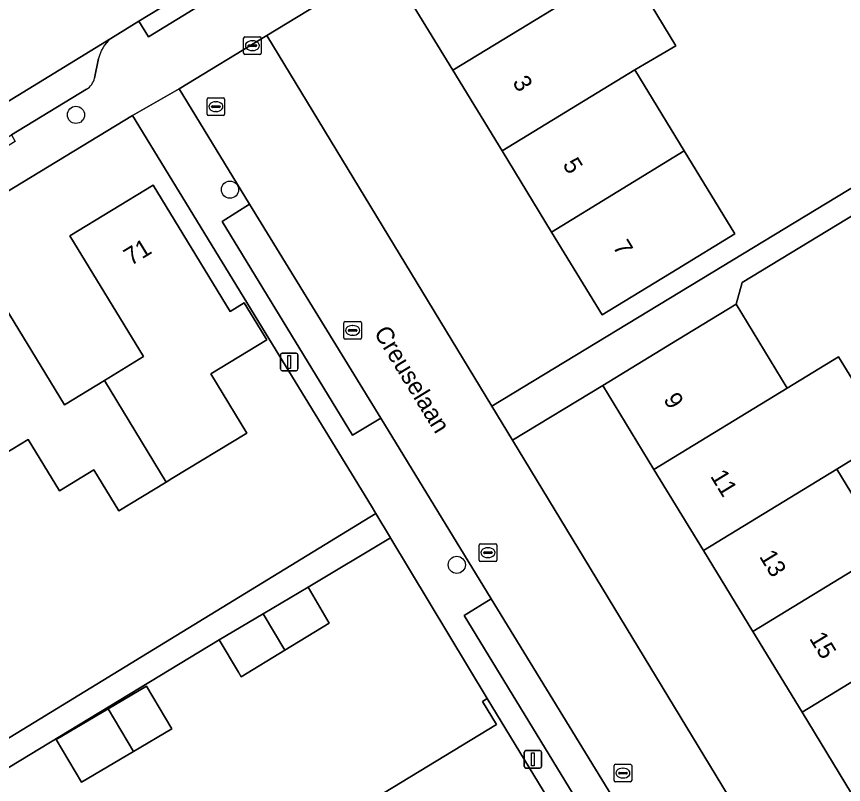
# Model space of a CAD drawing. Extents: x 157767 to 159172, y 387839 to 389425.
# Drawn here: x 158292.28 to 158339.4, y 388325.64 to 388369.44 of the extents above; entities that cross this region are included whole.
import ezdxf

# ---------------------------------------------------------------- set-up
doc = ezdxf.new("R2010")
doc.units = 0
for name, color, linetype in [('IMGEO_Boom', 7, 'Continuous'), ('IMGEO_Brandkraan', 7, 'Continuous'), ('IMGEO_Erf', 7, 'Continuous'), ('IMGEO_Kolk', 7, 'Continuous'), ('IMGEO_Lichtmast', 7, 'Continuous'), ('IMGEO_Muur', 7, 'Continuous'), ('IMGEO_Openbare_ruimte_label', 7, 'Continuous'), ('IMGEO_Pand', 7, 'Continuous'), ('IMGEO_Pand_nummerreeks', 7, 'Continuous'), ('IMGEO_Parkeervlak_open', 7, 'Continuous'), ('IMGEO_Rijbaan_lokaal_open', 7, 'Continuous'), ('IMGEO_Voetpad_open', 7, 'Continuous')]:
    doc.layers.add(name, color=color, linetype=linetype)

msp = doc.modelspace()

# ---------------------------------------------------------------- linework, layer by layer
at = {"layer": 'IMGEO_Boom'}
for centre in [(158295.663, 388363.826), (158304.439, 388359.565), (158317.365, 388338.17)]:
    msp.add_circle(centre, 0.489, dxfattribs=at)
at = {"layer": 'IMGEO_Brandkraan'}
for p, q in [((158305.218, 388367.35), (158305.218, 388368.202)), ((158305.293, 388368.276), (158306.145, 388368.276)), ((158305.706, 388368.056), (158305.731, 388368.056)), ((158306.219, 388368.202), (158306.219, 388367.35)), ((158305.477, 388367.77), (158305.477, 388367.782)), ((158305.915, 388367.733), (158305.517, 388367.733)), ((158305.52, 388367.819), (158305.918, 388367.819)), ((158305.729, 388367.496), (158305.704, 388367.496)), ((158305.961, 388367.782), (158305.961, 388367.77)), ((158306.145, 388367.276), (158305.293, 388367.276))]:
    msp.add_line(p, q, dxfattribs=at)
for points in [[(158305.218, 388367.35), (158305.218, 388368.202)], [(158305.293, 388368.276), (158306.145, 388368.276)], [(158306.219, 388368.202), (158306.219, 388367.35)], [(158306.145, 388367.276), (158305.293, 388367.276)]]:
    msp.add_lwpolyline(points, dxfattribs=at)
for centre, radius, start, end in [((158305.295, 388368.2), 0.0765, 91.552, 178.448), ((158305.295, 388368.2), 0.0765, 91.552, 178.448), ((158306.143, 388368.2), 0.0765, 1.552, 88.448), ((158306.143, 388368.2), 0.0765, 1.552, 88.448), ((158305.517, 388367.779), 0.0403, 85.8775, 175.7526), ((158305.514, 388367.769), 0.0366, 178.938, 274.7102), ((158305.918, 388367.776), 0.043, 264.8664, 352.4533), ((158305.922, 388367.781), 0.0386, 1.7309, 96.639), ((158305.295, 388367.352), 0.0765, 181.552, 268.448), ((158305.295, 388367.352), 0.0765, 181.552, 268.448), ((158306.143, 388367.352), 0.0765, 271.552, 358.448), ((158306.143, 388367.352), 0.0765, 271.552, 358.448)]:
    msp.add_arc(centre, radius, start, end, dxfattribs=at)
for centre, major_axis, ratio, start_param, end_param in [((158305.705, 388367.776), (-0.387, 0.002), 0.722429, 4.712389, 7.853982), ((158305.73, 388367.776), (-0.39, 0.002), 0.717154, 1.570796, 4.712389)]:
    msp.add_ellipse(centre, major_axis=major_axis, ratio=ratio, start_param=start_param, end_param=end_param, dxfattribs=at)
at = {"layer": 'IMGEO_Erf'}
for points in [[(158356.32, 388398.614), (158334.316, 388385.242), (158335.115, 388383.927), (158337.418, 388385.333), (158338.981, 388382.775), (158336.678, 388381.369), (158339.204, 388377.133), (158337.942, 388376.369), (158335.39, 388380.583), (158333.087, 388379.177), (158331.524, 388381.735), (158333.827, 388383.141), (158332.993, 388384.438), (158306.538, 388368.361), (158319.356, 388347.221), (158343.197, 388361.676), (158341.413, 388364.604), (158344.14, 388366.266), (158341.287, 388371.093), (158339.448, 388369.978), (158337.806, 388372.684), (158336.296, 388375.174), (158338.675, 388376.617)], [(158346.67, 388362.186), (158333.622, 388354.274), (158333.284, 388353.028), (158336.198, 388348.248), (158339.126, 388350.035), (158341.944, 388345.42), (158339.015, 388343.626), (158341.832, 388339.005)], [(158290.802, 388354.194), (158295.004, 388347.298), (158297.286, 388348.689), (158299.505, 388350.041), (158295.312, 388356.923), (158300.069, 388359.821), (158304.457, 388352.62), (158305.256, 388353.106), (158306.539, 388351), (158303.348, 388349.056), (158305.401, 388345.685), (158301.132, 388343.084), (158300.798, 388342.88), (158298.113, 388341.244), (158296.687, 388343.584), (158294.722, 388342.387), (158292.934, 388345.322), (158290.746, 388343.989)], [(158312.761, 388324.887), (158317.166, 388327.569), (158319.626, 388329.067), (158318.825, 388330.382), (158319.098, 388330.549), (158313.609, 388339.677), (158313.595, 388339.7), (158308.898, 388336.891), (158310.102, 388334.844), (158307.572, 388333.303), (158305.075, 388331.782), (158304.934, 388332.051), (158303.828, 388333.893), (158268.025, 388312.166)]]:
    msp.add_lwpolyline(points, dxfattribs=at)
for points in [[(158324.702, 388371), (158327.035, 388372.415), (158329.855, 388367.762), (158327.51, 388366.394), (158330.32, 388361.784), (158333.214, 388357.035), (158329.915, 388355.024), (158325.645, 388352.421), (158322.766, 388357.145), (158319.946, 388361.772), (158317.14, 388366.376), (158314.215, 388371.175), (158321.784, 388375.788), (158324.386, 388371.519)], [(158312.755, 388341.098), (158312.502, 388341.518), (158306.661, 388351.075), (158298.895, 388363.783), (158266.215, 388343.931), (158215.655, 388360.952), (158211.11, 388347.607), (158210.283, 388345.18), (158209.386, 388342.547), (158208.654, 388340.397), (158214.388, 388338.441), (158213.37, 388335.454), (158271.151, 388315.645)], [(158334.235, 388334.362), (158331.423, 388338.976), (158328.599, 388343.609), (158325.682, 388348.394), (158320.536, 388345.274), (158336.567, 388318.836), (158338.084, 388316.334), (158350.888, 388324.146), (158350.38, 388324.98), (158342.778, 388320.347), (158339.867, 388325.123), (158337.039, 388329.763)], [(158297.499, 388329.957), (158299.688, 388331.251), (158301.123, 388328.823), (158298.935, 388327.529), (158295.976, 388325.78), (158294.541, 388328.207)]]:
    msp.add_lwpolyline(points, close=True, dxfattribs=at)
at = {"layer": 'IMGEO_Kolk'}
for p, q in [((158303.137, 388363.87), (158303.137, 388364.722)), ((158303.212, 388364.796), (158304.064, 388364.796)), ((158304.138, 388364.722), (158304.138, 388363.87)), ((158303.396, 388364.29), (158303.396, 388364.302)), ((158303.834, 388364.253), (158303.436, 388364.253)), ((158303.439, 388364.339), (158303.837, 388364.339)), ((158303.625, 388364.576), (158303.65, 388364.576)), ((158303.88, 388364.302), (158303.88, 388364.29)), ((158304.064, 388363.796), (158303.212, 388363.796)), ((158303.648, 388364.016), (158303.623, 388364.016)), ((158310.93, 388351.11), (158310.93, 388351.962)), ((158311.005, 388352.036), (158311.857, 388352.036)), ((158311.931, 388351.962), (158311.931, 388351.11)), ((158311.189, 388351.53), (158311.189, 388351.542)), ((158311.627, 388351.493), (158311.229, 388351.493)), ((158311.232, 388351.579), (158311.63, 388351.579)), ((158311.418, 388351.816), (158311.443, 388351.816)), ((158311.673, 388351.542), (158311.673, 388351.53)), ((158311.857, 388351.036), (158311.005, 388351.036)), ((158311.441, 388351.256), (158311.416, 388351.256)), ((158318.643, 388338.438), (158318.643, 388339.29)), ((158318.718, 388339.364), (158319.57, 388339.364)), ((158319.644, 388339.29), (158319.644, 388338.438)), ((158318.902, 388338.858), (158318.902, 388338.87)), ((158319.34, 388338.821), (158318.942, 388338.821)), ((158318.945, 388338.907), (158319.343, 388338.907)), ((158319.131, 388339.144), (158319.156, 388339.144)), ((158319.386, 388338.87), (158319.386, 388338.858)), ((158319.57, 388338.364), (158318.718, 388338.364)), ((158319.154, 388338.584), (158319.129, 388338.584)), ((158326.333, 388325.866), (158326.333, 388326.718)), ((158326.408, 388326.792), (158327.26, 388326.792)), ((158326.821, 388326.572), (158326.846, 388326.572)), ((158327.334, 388326.718), (158327.334, 388325.866)), ((158326.592, 388326.286), (158326.592, 388326.298)), ((158327.03, 388326.249), (158326.632, 388326.249)), ((158326.635, 388326.335), (158327.033, 388326.335)), ((158326.844, 388326.012), (158326.819, 388326.012)), ((158327.076, 388326.298), (158327.076, 388326.286)), ((158327.26, 388325.792), (158326.408, 388325.792))]:
    msp.add_line(p, q, dxfattribs=at)
for points in [[(158303.137, 388363.87), (158303.137, 388364.722)], [(158303.212, 388364.796), (158304.064, 388364.796)], [(158304.138, 388364.722), (158304.138, 388363.87)], [(158304.064, 388363.796), (158303.212, 388363.796)], [(158310.93, 388351.11), (158310.93, 388351.962)], [(158311.005, 388352.036), (158311.857, 388352.036)], [(158311.931, 388351.962), (158311.931, 388351.11)], [(158311.857, 388351.036), (158311.005, 388351.036)], [(158318.643, 388338.438), (158318.643, 388339.29)], [(158318.718, 388339.364), (158319.57, 388339.364)], [(158319.644, 388339.29), (158319.644, 388338.438)], [(158319.57, 388338.364), (158318.718, 388338.364)], [(158326.333, 388325.866), (158326.333, 388326.718)], [(158326.408, 388326.792), (158327.26, 388326.792)], [(158327.334, 388326.718), (158327.334, 388325.866)], [(158327.26, 388325.792), (158326.408, 388325.792)]]:
    msp.add_lwpolyline(points, dxfattribs=at)
for centre, radius, start, end in [((158303.214, 388364.72), 0.0765, 91.552, 178.448), ((158303.214, 388364.72), 0.0765, 91.552, 178.448), ((158304.062, 388364.72), 0.0765, 1.552, 88.448), ((158304.062, 388364.72), 0.0765, 1.552, 88.448), ((158303.436, 388364.299), 0.0403, 85.8775, 175.7526), ((158303.433, 388364.289), 0.0366, 178.938, 274.7102), ((158303.837, 388364.296), 0.043, 264.8664, 352.4533), ((158303.841, 388364.301), 0.0386, 1.7309, 96.639), ((158303.214, 388363.872), 0.0765, 181.552, 268.448), ((158303.214, 388363.872), 0.0765, 181.552, 268.448), ((158304.062, 388363.872), 0.0765, 271.552, 358.448), ((158304.062, 388363.872), 0.0765, 271.552, 358.448), ((158311.007, 388351.96), 0.0765, 91.552, 178.448), ((158311.007, 388351.96), 0.0765, 91.552, 178.448), ((158311.855, 388351.96), 0.0765, 1.552, 88.448), ((158311.855, 388351.96), 0.0765, 1.552, 88.448), ((158311.229, 388351.539), 0.0403, 85.8775, 175.7526), ((158311.226, 388351.529), 0.0366, 178.938, 274.7102), ((158311.63, 388351.536), 0.043, 264.8664, 352.4533), ((158311.634, 388351.541), 0.0386, 1.7309, 96.639), ((158311.007, 388351.112), 0.0765, 181.552, 268.448), ((158311.007, 388351.112), 0.0765, 181.552, 268.448), ((158311.855, 388351.112), 0.0765, 271.552, 358.448), ((158311.855, 388351.112), 0.0765, 271.552, 358.448), ((158318.72, 388339.288), 0.0765, 91.552, 178.448), ((158318.72, 388339.288), 0.0765, 91.552, 178.448), ((158319.568, 388339.288), 0.0765, 1.552, 88.448), ((158319.568, 388339.288), 0.0765, 1.552, 88.448), ((158318.942, 388338.867), 0.0403, 85.8775, 175.7526), ((158318.939, 388338.857), 0.0366, 178.938, 274.7102), ((158319.343, 388338.864), 0.043, 264.8664, 352.4533), ((158319.347, 388338.869), 0.0386, 1.7309, 96.639), ((158318.72, 388338.44), 0.0765, 181.552, 268.448), ((158318.72, 388338.44), 0.0765, 181.552, 268.448), ((158319.568, 388338.44), 0.0765, 271.552, 358.448), ((158319.568, 388338.44), 0.0765, 271.552, 358.448), ((158326.41, 388326.716), 0.0765, 91.552, 178.448), ((158326.41, 388326.716), 0.0765, 91.552, 178.448), ((158327.258, 388326.716), 0.0765, 1.552, 88.448), ((158327.258, 388326.716), 0.0765, 1.552, 88.448), ((158326.632, 388326.295), 0.0403, 85.8775, 175.7526), ((158326.629, 388326.285), 0.0366, 178.938, 274.7102), ((158327.033, 388326.292), 0.043, 264.8664, 352.4533), ((158327.037, 388326.297), 0.0386, 1.7309, 96.639), ((158326.41, 388325.868), 0.0765, 181.552, 268.448), ((158326.41, 388325.868), 0.0765, 181.552, 268.448), ((158327.258, 388325.868), 0.0765, 271.552, 358.448), ((158327.258, 388325.868), 0.0765, 271.552, 358.448)]:
    msp.add_arc(centre, radius, start, end, dxfattribs=at)
for centre, major_axis, ratio, start_param, end_param in [((158303.624, 388364.296), (-0.387, 0.002), 0.722429, 4.712389, 7.853982), ((158303.649, 388364.296), (-0.39, 0.002), 0.717154, 1.570796, 4.712389), ((158311.417, 388351.536), (-0.387, 0.002), 0.722429, 4.712389, 7.853982), ((158311.442, 388351.536), (-0.39, 0.002), 0.717154, 1.570796, 4.712389), ((158319.13, 388338.864), (-0.387, 0.002), 0.722429, 4.712389, 7.853982), ((158319.155, 388338.864), (-0.39, 0.002), 0.717154, 1.570796, 4.712389), ((158326.82, 388326.292), (-0.387, 0.002), 0.722429, 4.712389, 7.853982), ((158326.845, 388326.292), (-0.39, 0.002), 0.717154, 1.570796, 4.712389)]:
    msp.add_ellipse(centre, major_axis=major_axis, ratio=ratio, start_param=start_param, end_param=end_param, dxfattribs=at)
at = {"layer": 'IMGEO_Lichtmast'}
for p, q in [((158307.319, 388349.336), (158307.319, 388350.136)), ((158307.319, 388350.136), (158307.319, 388349.336)), ((158307.419, 388350.236), (158308.209, 388350.236)), ((158308.209, 388350.236), (158307.419, 388350.236)), ((158308.309, 388350.136), (158308.309, 388349.336)), ((158308.309, 388349.336), (158308.309, 388350.136)), ((158308.209, 388349.236), (158307.419, 388349.236)), ((158307.419, 388349.236), (158308.209, 388349.236)), ((158321.205, 388326.676), (158321.205, 388327.476)), ((158321.205, 388327.476), (158321.205, 388326.676)), ((158321.305, 388327.576), (158322.095, 388327.576)), ((158322.095, 388327.576), (158321.305, 388327.576)), ((158322.195, 388327.476), (158322.195, 388326.676)), ((158322.195, 388326.676), (158322.195, 388327.476)), ((158322.095, 388326.576), (158321.305, 388326.576)), ((158321.305, 388326.576), (158322.095, 388326.576))]:
    msp.add_line(p, q, dxfattribs=at)
for points in [[(158307.739, 388350.111), (158307.889, 388350.111), (158307.889, 388349.361), (158307.739, 388349.361), (158307.739, 388350.111)], [(158321.625, 388327.451), (158321.775, 388327.451), (158321.775, 388326.701), (158321.625, 388326.701), (158321.625, 388327.451)]]:
    msp.add_lwpolyline(points, dxfattribs=at)
for centre, start, end in [((158307.419, 388350.136), 90, 180), ((158307.419, 388350.136), 90, 180), ((158308.209, 388350.136), 0, 90), ((158308.209, 388350.136), 360, 90), ((158307.419, 388349.336), 180, 270), ((158307.419, 388349.336), 180, 270), ((158308.209, 388349.336), 270, 0), ((158308.209, 388349.336), 270, 0), ((158321.305, 388327.476), 90, 180), ((158321.305, 388327.476), 90, 180), ((158322.095, 388327.476), 0, 90), ((158322.095, 388327.476), 360, 90), ((158321.305, 388326.676), 180, 270), ((158321.305, 388326.676), 180, 270), ((158322.095, 388326.676), 270, 0), ((158322.095, 388326.676), 270, 0)]:
    msp.add_arc(centre, 0.1, start, end, dxfattribs=at)
at = {"layer": 'IMGEO_Muur'}
msp.add_lwpolyline([(158306.661, 388351.075), (158312.502, 388341.518)], dxfattribs=at)
at = {"layer": 'IMGEO_Pand'}
for points in [[(158317.14, 388366.376), (158324.702, 388371), (158324.386, 388371.519), (158321.784, 388375.788), (158314.215, 388371.175)], [(158317.14, 388366.376), (158319.946, 388361.772), (158327.51, 388366.394), (158329.855, 388367.762), (158327.035, 388372.415), (158324.702, 388371)], [(158330.32, 388361.784), (158327.51, 388366.394), (158319.946, 388361.772), (158322.766, 388357.145)], [(158330.32, 388361.784), (158322.766, 388357.145), (158325.645, 388352.421), (158329.915, 388355.024), (158333.214, 388357.035)], [(158297.286, 388348.689), (158300.798, 388342.88), (158301.132, 388343.084), (158305.401, 388345.685), (158303.348, 388349.056), (158306.539, 388351), (158305.256, 388353.106), (158304.457, 388352.62), (158300.069, 388359.821), (158295.312, 388356.923), (158299.505, 388350.041)], [(158286.267, 388351.431), (158290.746, 388343.989), (158292.934, 388345.322), (158294.722, 388342.387), (158296.687, 388343.584), (158298.113, 388341.244), (158300.798, 388342.88), (158297.286, 388348.689), (158295.004, 388347.298), (158290.802, 388354.194)], [(158336.198, 388348.248), (158333.284, 388353.028), (158329.952, 388350.997), (158325.682, 388348.394), (158328.599, 388343.609)], [(158341.944, 388345.42), (158339.126, 388350.035), (158336.198, 388348.248), (158328.599, 388343.609), (158331.423, 388338.976), (158339.015, 388343.626)], [(158334.235, 388334.362), (158341.832, 388339.005), (158339.015, 388343.626), (158331.423, 388338.976)], [(158334.235, 388334.362), (158337.039, 388329.763), (158344.639, 388334.399), (158341.832, 388339.005)], [(158308.898, 388336.891), (158306.336, 388335.376), (158307.572, 388333.303), (158310.102, 388334.844)], [(158306.336, 388335.376), (158303.828, 388333.893), (158304.934, 388332.051), (158305.075, 388331.782), (158307.572, 388333.303)], [(158347.463, 388329.767), (158344.639, 388334.399), (158337.039, 388329.763), (158339.867, 388325.123)], [(158297.499, 388329.957), (158298.935, 388327.529), (158301.123, 388328.823), (158299.688, 388331.251)], [(158319.098, 388330.549), (158318.825, 388330.382), (158319.626, 388329.067), (158317.166, 388327.569), (158312.761, 388324.887), (158314.207, 388322.548), (158318.861, 388315.02), (158321.764, 388316.788), (158323.515, 388317.854), (158321.388, 388321.347), (158323.532, 388322.653), (158324.151, 388321.636), (158324.424, 388321.803)], [(158297.499, 388329.957), (158294.541, 388328.207), (158295.976, 388325.78), (158298.935, 388327.529)]]:
    msp.add_lwpolyline(points, close=True, dxfattribs=at)
at = {"layer": 'IMGEO_Parkeervlak_open'}
for points in [[(158297.649, 388368.181), (158267.507, 388349.713)], [(158296.719, 388365.928), (158296.955, 388367.044)], [(158287.436, 388359.913), (158291.986, 388362.684), (158296.27, 388365.293)]]:
    msp.add_lwpolyline(points, dxfattribs=at)
for points in [[(158305.556, 388358.744), (158303.994, 388357.753), (158311.426, 388345.565), (158313.03, 388346.527)], [(158328.783, 388320.779), (158319.326, 388336.236), (158317.793, 388335.287), (158327.208, 388319.833)]]:
    msp.add_lwpolyline(points, close=True, dxfattribs=at)
for centre, radius, start, end in [((158298.953, 388366.605), 2.046, 129.6046, 167.5975), ((158295.759, 388366.131), 0.981, 301.393, 348.0798)]:
    msp.add_arc(centre, radius, start, end, dxfattribs=at)
at = {"layer": 'IMGEO_Rijbaan_lokaal_open'}
for points in [[(158299.247, 388369.17), (158305.037, 388372.714), (158330.584, 388388.257), (158327.989, 388392.525), (158327.38, 388392.156), (158320.903, 388388.225), (158318.388, 388386.699), (158311.91, 388382.769), (158309.346, 388381.213), (158302.862, 388377.279), (158298.95, 388374.905), (158274.895, 388360.208), (158271.648, 388358.224), (158266.95, 388355.353)], [(158267.507, 388349.713), (158297.649, 388368.181), (158299.247, 388369.17)]]:
    msp.add_lwpolyline(points, dxfattribs=at)
for points in [[(158299.247, 388369.17), (158299.79, 388368.283), (158305.58, 388371.827), (158305.037, 388372.714)], [(158306.538, 388368.361), (158301.543, 388365.303), (158305.556, 388358.744), (158313.03, 388346.527), (158319.326, 388336.236), (158328.783, 388320.779), (158331.773, 388315.892), (158336.567, 388318.836), (158320.536, 388345.274), (158319.356, 388347.221)]]:
    msp.add_lwpolyline(points, close=True, dxfattribs=at)
at = {"layer": 'IMGEO_Voetpad_open'}
for points in [[(158215.655, 388360.952), (158266.215, 388343.931), (158298.895, 388363.783), (158301.543, 388365.303), (158306.538, 388368.361), (158332.993, 388384.438)], [(158305.037, 388372.714), (158305.58, 388371.827), (158299.79, 388368.283), (158299.247, 388369.17), (158297.649, 388368.181)], [(158296.955, 388367.044), (158296.719, 388365.928)], [(158296.27, 388365.293), (158291.986, 388362.684), (158292.204, 388362.301), (158287.68, 388359.55), (158287.436, 388359.913), (158278.442, 388354.436), (158278.663, 388354.043), (158274.133, 388351.285), (158273.894, 388351.666), (158270.441, 388349.563)], [(158343.197, 388361.676), (158319.356, 388347.221), (158320.536, 388345.274), (158325.682, 388348.394), (158329.952, 388350.997), (158333.284, 388353.028), (158333.622, 388354.274), (158346.67, 388362.186)]]:
    msp.add_lwpolyline(points, dxfattribs=at)
for points in [[(158313.03, 388346.527), (158311.426, 388345.565), (158303.994, 388357.753), (158305.556, 388358.744), (158301.543, 388365.303), (158298.895, 388363.783), (158306.661, 388351.075), (158312.502, 388341.518), (158312.755, 388341.098), (158313.595, 388339.7), (158313.609, 388339.677), (158319.098, 388330.549), (158324.424, 388321.803), (158327.37, 388317.188), (158326.649, 388312.756), (158331.773, 388315.892), (158328.783, 388320.779), (158327.208, 388319.833), (158317.793, 388335.287), (158319.326, 388336.236)], [(158303.828, 388333.893), (158306.336, 388335.376), (158308.898, 388336.891), (158313.595, 388339.7), (158312.755, 388341.098), (158271.151, 388315.645), (158213.37, 388335.454), (158207.683, 388337.393), (158207.267, 388336.175), (158207.176, 388335.906), (158209.913, 388334.976), (158214.657, 388333.395), (158225.4, 388329.813), (158265.201, 388316.542), (158266.759, 388313.521), (158265.99, 388312.875), (158267.794, 388310.163), (158273.681, 388300.468), (158276.276, 388296.194), (158279.263, 388291.284), (158280.333, 388291.935), (158269.136, 388310.335), (158268.025, 388312.166)]]:
    msp.add_lwpolyline(points, close=True, dxfattribs=at)
for centre, radius, start, end in [((158298.953, 388366.605), 2.046, 129.6046, 167.5975), ((158295.759, 388366.131), 0.981, 301.393, 348.0798)]:
    msp.add_arc(centre, radius, start, end, dxfattribs=at)

# ---------------------------------------------------------------- texts
at = {"layer": 'IMGEO_Openbare_ruimte_label'}
msp.add_text('Creuselaan', height=1, rotation=301.4649, dxfattribs=at).set_placement((158312.614, 388351.41))
at = {"layer": 'IMGEO_Pand_nummerreeks'}
for s, rotation, p in [('3', 301.3611, (158320.51, 388365.688)), ('5', 301.3611, (158323.367, 388361)), ('71', 31.3501, (158298.788, 388355.199)), ('7', 301.3611, (158326.225, 388356.311)), ('9', 301.3643, (158329.115, 388347.603)), ('11', 301.3635, (158331.784, 388343.225)), ('13', 301.3643, (158334.575, 388338.647)), ('15', 301.3643, (158337.424, 388333.973))]:
    msp.add_text(s, height=1, rotation=rotation, dxfattribs=at).set_placement(p)

doc.saveas('drawing.dxf')
